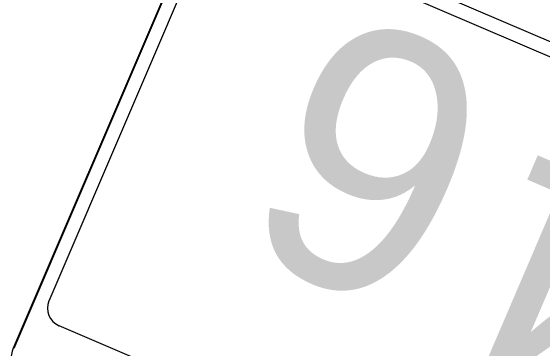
# Model space of a CAD drawing. Extents: x 1581789 to 1622364, y 1043167 to 1103486.
# Drawn here: x 1615123.85 to 1615135.98, y 1098121.57 to 1098129.28 of the extents above; entities that cross this region are included whole.
import ezdxf

# ---------------------------------------------------------------- set-up
doc = ezdxf.new("R2010")
doc.units = 0
doc.layers.add('RD_PD_PatLn2', color=7, linetype='Continuous')

msp = doc.modelspace()

# ---------------------------------------------------------------- linework, layer by layer
at = {"layer": 'RD_PD_PatLn2'}
for p, q in [((1615146.022, 1098124.338), (1615129.027, 1098131.622)), ((1615137.47, 1098128.003), (1615129.036, 1098131.618)), ((1615128.042, 1098131.228), (1615123.906, 1098121.577)), ((1615128.051, 1098131.224), (1615123.915, 1098121.573))]:
    msp.add_line(p, q, dxfattribs=at)
for points in [[(1615128.913, 1098131.33), (1615137.347, 1098127.716), (1615145.908, 1098124.047)], [(1615124.722, 1098122.661), (1615128.339, 1098131.101)], [(1615141.948, 1098114.808), (1615135.672, 1098117.494), (1615135.666, 1098117.445), (1615135.858, 1098117.304), (1615135.861, 1098117.168), (1615135.937, 1098117.092), (1615136.009, 1098116.952), (1615135.959, 1098116.676), (1615135.421, 1098116.394), (1615134.711, 1098116.437), (1615134.615, 1098116.387), (1615133.111, 1098117.098), (1615132.972, 1098117.632), (1615132.049, 1098118.047), (1615131.897, 1098118.453), (1615131.588, 1098119.244), (1615124.952, 1098122.088)]]:
    msp.add_lwpolyline(points, dxfattribs=at)
for centre, radius, start, end in [((1615125.123, 1098122.489), 0.437, 156.9007, 246.9005), ((1615124.596, 1098121.281), 0.75, 156.8024, 246.8026)]:
    msp.add_arc(centre, radius, start, end, dxfattribs=at)

# ---------------------------------------------------------------- texts
for s, p in [('6', (1615135.312, 1098127.695)), ('4', (1615140.293, 1098125.561))]:
    msp.add_text(s, height=6, rotation=156.8024, dxfattribs=at).set_placement(p)

doc.saveas('drawing.dxf')
